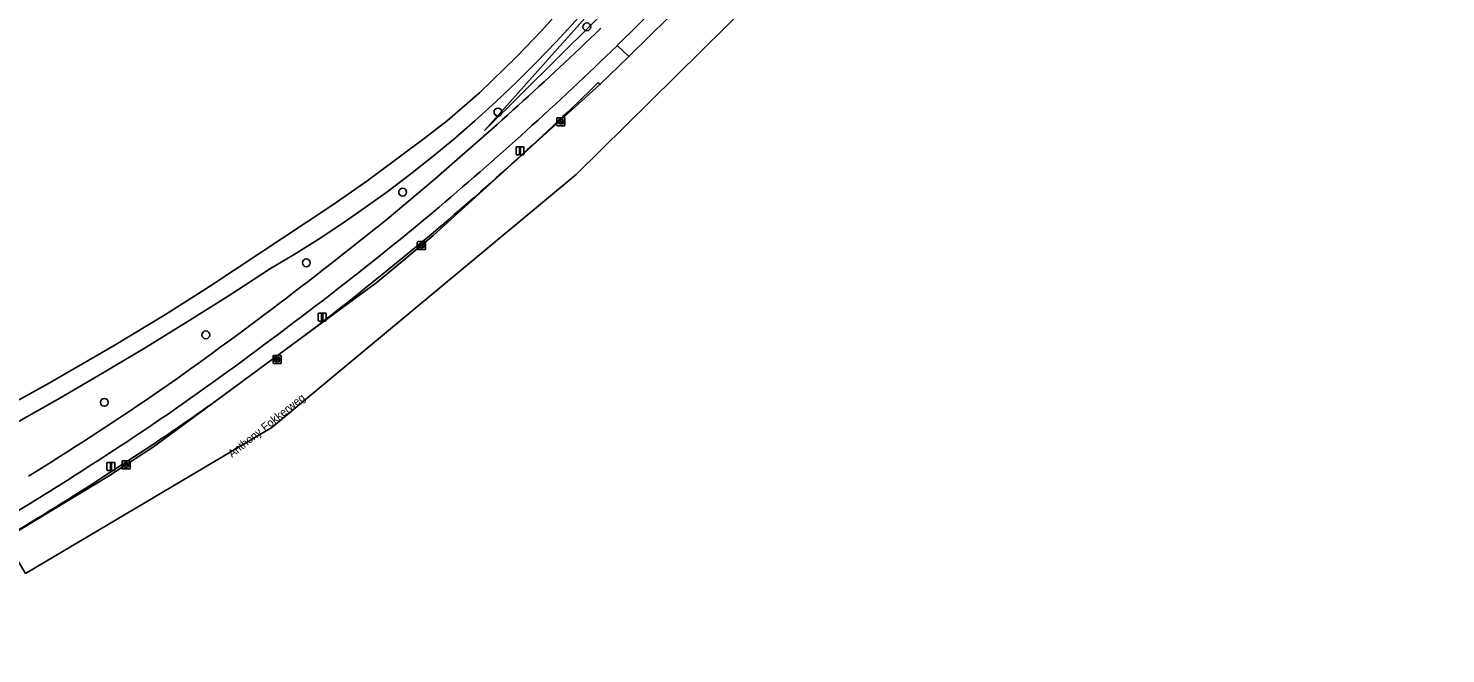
# Model space of a CAD drawing. Extents: x 156141 to 158132, y 385651 to 388333.
# Drawn here: x 157949.4 to 158126.5, y 386477.8 to 386556 of the extents above; entities that cross this region are included whole.
import ezdxf

# ---------------------------------------------------------------- set-up
doc = ezdxf.new("R2010")
doc.units = 0
for name, color, linetype in [('IMGEO_Berm_groen', 7, 'Continuous'), ('IMGEO_Berm_open', 7, 'Continuous'), ('IMGEO_Boom', 7, 'Continuous'), ('IMGEO_Erf', 7, 'Continuous'), ('IMGEO_Fietspad_gesloten', 7, 'Continuous'), ('IMGEO_Groenvoorziening', 7, 'Continuous'), ('IMGEO_Hek', 7, 'Continuous'), ('IMGEO_Kolk', 7, 'Continuous'), ('IMGEO_Lichtmast', 7, 'Continuous'), ('IMGEO_Openbare_ruimte_label', 7, 'Continuous'), ('IMGEO_Rijbaan_regionaal_gesloten', 7, 'Continuous'), ('IMGEO_Rijbaan_regionaal_open', 7, 'Continuous'), ('IMGEO_Spoor', 7, 'Continuous')]:
    doc.layers.add(name, color=color, linetype=linetype)

msp = doc.modelspace()

# ---------------------------------------------------------------- linework, layer by layer
at = {"layer": 'IMGEO_Berm_groen'}
for points in [[(158020.61, 386549.21), (158020.85, 386548.96), (158024.45, 386552.49), (158022.98, 386553.83)], [(158000, 386533.03), (157996.08, 386529.77)], [(157994.04, 386525.55), (158000, 386530.45)], [(157973.1, 386509.59), (157984.08, 386517.69)], [(157958.92, 386500), (157964.93, 386503.93)]]:
    msp.add_lwpolyline(points, dxfattribs=at)
for centre, radius, start, end in [((157723.88, 386861.23), 428.9, 310.0745, 314.2154), ((157770.29, 386803.58), 356.88, 310.0647, 314.5405), ((157670.84, 386930.96), 516.46, 304.9602, 309.0313), ((157739.3, 386838.18), 403.28, 307.3713, 309.174), ((157743.29, 386832.35), 396.22, 304.0142, 305.4526), ((157713.87, 386879.58), 449.73, 302.4338, 304.2178), ((157702.89, 386898.46), 473.63, 299.2084, 302.7225), ((157711.51, 386883.17), 454.03, 299.5678, 302.4425)]:
    msp.add_arc(centre, radius, start, end, dxfattribs=at)
at = {"layer": 'IMGEO_Berm_open'}
msp.add_lwpolyline([(158041.68, 386569.49), (158059.44, 386587.07), (158077.19, 386604.63), (158094.26, 386621.51), (158112.74, 386639.76), (158116.51, 386643.49), (158115.83, 386644.27), (158039.85, 386569.22), (158039.64, 386569.45), (158039.2, 386569.85), (158022.98, 386553.83), (158024.45, 386552.49)], close=True, dxfattribs=at)
at = {"layer": 'IMGEO_Boom'}
for centre in [(158019.21, 386556.18), (158008.1, 386545.53), (157996.19, 386535.52), (157984.17, 386526.69), (157971.61, 386517.68), (157958.93, 386509.24)]:
    msp.add_circle(centre, 0.489, dxfattribs=at)
at = {"layer": 'IMGEO_Erf'}
msp.add_lwpolyline([(157948, 386506.73), (157953.38, 386509.77), (157958.72, 386512.88), (157964.02, 386516.06), (157969.29, 386519.3), (157974.51, 386522.61), (157979.68, 386525.99), (157982.63, 386527.74), (157985.64, 386529.62), (157988.6, 386531.57), (157991.52, 386533.58), (157994.4, 386535.66), (157997.22, 386537.8), (158000, 386540.01), (158002.53, 386542.11), (158005.21, 386544.43), (158007.83, 386546.81), (158010.4, 386549.26), (158012.92, 386551.76), (158015.38, 386554.31), (158017.78, 386556.92)], dxfattribs=at)
at = {"layer": 'IMGEO_Fietspad_gesloten'}
for points in [[(158022.98, 386553.83), (158039.2, 386569.85), (158115.99, 386645.77), (158116.16, 386645.93), (158118.86, 386648.61), (158126.5, 386656.16)], [(158000, 386536.99), (157994.26, 386532.16)], [(157996.08, 386529.77), (158000, 386533.03)]]:
    msp.add_lwpolyline(points, dxfattribs=at)
for centre, radius, start, end in [((157685.48, 386904.95), 484.06, 310.5232, 313.8722), ((157723.88, 386861.23), 428.9, 310.0745, 314.2154), ((157660.49, 386944.39), 530.41, 305.043, 308.9962), ((157670.84, 386930.96), 516.46, 304.9602, 309.0313), ((157708.53, 386888.16), 456.84, 301.8255, 304.159), ((157713.87, 386879.58), 449.73, 302.4338, 304.2178), ((157711.51, 386883.17), 454.03, 299.5678, 302.4425)]:
    msp.add_arc(centre, radius, start, end, dxfattribs=at)
at = {"layer": 'IMGEO_Groenvoorziening'}
msp.add_lwpolyline([(158023.27, 386559.98), (158105.16, 386640.82), (158104.53, 386641.44), (158106.77, 386643.64), (158100.84, 386649.63), (158049.4, 386592.21), (158025.25, 386564.36), (158006.46, 386543.26), (158020.14, 386556.79), (158022.49, 386559.21), (158021.65, 386560.06), (158022.43, 386560.84)], close=True, dxfattribs=at)
for points in [[(158020.14, 386556.79), (158006.46, 386543.26), (158025.25, 386564.36)], [(158017.78, 386556.92), (158015.38, 386554.31), (158012.92, 386551.76), (158010.4, 386549.26), (158007.83, 386546.81), (158005.21, 386544.43), (158002.53, 386542.11), (158000, 386540.01), (157997.22, 386537.8), (157994.4, 386535.66), (157991.52, 386533.58), (157988.6, 386531.57), (157985.64, 386529.62), (157982.63, 386527.74), (157979.68, 386525.99), (157974.51, 386522.61), (157969.29, 386519.3), (157964.02, 386516.06), (157958.72, 386512.88), (157953.38, 386509.77), (157948, 386506.73)], [(157994.26, 386532.16), (158000, 386536.99)]]:
    msp.add_lwpolyline(points, dxfattribs=at)
for centre, radius, start, end in [((157685.48, 386904.95), 484.06, 310.5232, 313.8722), ((157660.49, 386944.39), 530.41, 305.043, 308.9962), ((157708.53, 386888.16), 456.84, 301.8255, 304.159)]:
    msp.add_arc(centre, radius, start, end, dxfattribs=at)
at = {"layer": 'IMGEO_Hek'}
for points in [[(158024.62, 386565.07), (158022.4, 386562.3), (158020.12, 386559.59), (158017.78, 386556.92), (158015.38, 386554.31), (158012.92, 386551.76), (158010.4, 386549.26), (158007.83, 386546.81), (158005.21, 386544.43), (158002.53, 386542.11), (158000, 386540.01)], [(158000, 386540.01), (157997.22, 386537.8), (157994.4, 386535.66), (157991.52, 386533.58), (157988.6, 386531.57), (157985.64, 386529.62), (157982.63, 386527.74), (157979.68, 386525.99)], [(157979.68, 386525.99), (157974.51, 386522.61), (157969.29, 386519.3), (157964.02, 386516.06), (157958.72, 386512.88), (157953.38, 386509.77), (157948, 386506.73), (157942.58, 386503.77), (157940.15, 386502.48)]]:
    msp.add_lwpolyline(points, dxfattribs=at)
at = {"layer": 'IMGEO_Kolk'}
for p, q in [((158015.47, 386543.89), (158015.47, 386544.74)), ((158015.54, 386544.82), (158016.4, 386544.82)), ((158016.4, 386543.82), (158015.54, 386543.82)), ((158015.73, 386544.31), (158015.73, 386544.32)), ((158015.77, 386544.36), (158016.17, 386544.36)), ((158016.17, 386544.27), (158015.77, 386544.27)), ((158015.96, 386544.6), (158015.98, 386544.6)), ((158015.98, 386544.04), (158015.96, 386544.04)), ((158016.21, 386544.32), (158016.21, 386544.31)), ((158016.47, 386544.74), (158016.47, 386543.89)), ((157998.03, 386528.42), (157998.03, 386529.27)), ((157998.11, 386529.35), (157998.96, 386529.35)), ((157998.52, 386529.13), (157998.55, 386529.13)), ((157999.04, 386529.27), (157999.04, 386528.42)), ((157998.96, 386528.35), (157998.11, 386528.35)), ((157998.29, 386528.84), (157998.29, 386528.85)), ((157998.73, 386528.8), (157998.33, 386528.8)), ((157998.34, 386528.89), (157998.73, 386528.89)), ((157998.54, 386528.57), (157998.52, 386528.57)), ((157998.78, 386528.85), (157998.78, 386528.84)), ((157980.03, 386514.18), (157980.03, 386515.03)), ((157980.11, 386515.1), (157980.96, 386515.1)), ((157981.03, 386515.03), (157981.03, 386514.18)), ((157980.96, 386514.1), (157980.11, 386514.1)), ((157980.29, 386514.6), (157980.29, 386514.61)), ((157980.33, 386514.65), (157980.73, 386514.65)), ((157980.73, 386514.56), (157980.33, 386514.56)), ((157980.52, 386514.88), (157980.54, 386514.88)), ((157980.54, 386514.32), (157980.52, 386514.32)), ((157980.77, 386514.61), (157980.77, 386514.6)), ((157961.15, 386501), (157961.15, 386501.85)), ((157961.22, 386501.92), (157962.08, 386501.92)), ((157962.08, 386500.92), (157961.22, 386500.92)), ((157961.41, 386501.42), (157961.41, 386501.43)), ((157961.45, 386501.47), (157961.85, 386501.47)), ((157961.85, 386501.38), (157961.45, 386501.38)), ((157961.66, 386501.14), (157961.63, 386501.14)), ((157961.64, 386501.7), (157961.66, 386501.7)), ((157961.89, 386501.43), (157961.89, 386501.42)), ((157962.15, 386501.85), (157962.15, 386501))]:
    msp.add_line(p, q, dxfattribs=at)
for points in [[(158015.47, 386543.89), (158015.47, 386544.74)], [(158015.54, 386544.82), (158016.4, 386544.82)], [(158016.4, 386543.82), (158015.54, 386543.82)], [(158016.47, 386544.74), (158016.47, 386543.89)], [(157998.03, 386528.42), (157998.03, 386529.27)], [(157998.11, 386529.35), (157998.96, 386529.35)], [(157999.04, 386529.27), (157999.04, 386528.42)], [(157998.96, 386528.35), (157998.11, 386528.35)], [(157980.03, 386514.18), (157980.03, 386515.03)], [(157980.11, 386515.1), (157980.96, 386515.1)], [(157981.03, 386515.03), (157981.03, 386514.18)], [(157980.96, 386514.1), (157980.11, 386514.1)], [(157961.15, 386501), (157961.15, 386501.85)], [(157961.22, 386501.92), (157962.08, 386501.92)], [(157962.08, 386500.92), (157961.22, 386500.92)], [(157962.15, 386501.85), (157962.15, 386501)]]:
    msp.add_lwpolyline(points, dxfattribs=at)
for centre, radius, start, end in [((158015.55, 386544.74), 0.0765, 91.552, 178.448), ((158015.55, 386544.74), 0.0765, 91.552, 178.448), ((158015.55, 386543.89), 0.0765, 181.552, 268.448), ((158015.55, 386543.89), 0.0765, 181.552, 268.448), ((158015.77, 386544.32), 0.0403, 85.8775, 175.7526), ((158015.77, 386544.31), 0.0366, 178.938, 274.7102), ((158016.17, 386544.32), 0.0386, 1.7309, 96.639), ((158016.17, 386544.32), 0.043, 264.8664, 352.4533), ((158016.39, 386544.74), 0.0765, 1.552, 88.448), ((158016.39, 386544.74), 0.0765, 1.552, 88.448), ((158016.39, 386543.89), 0.0765, 271.552, 358.448), ((158016.39, 386543.89), 0.0765, 271.552, 358.448), ((157998.11, 386529.27), 0.0765, 91.552, 178.448), ((157998.11, 386529.27), 0.0765, 91.552, 178.448), ((157998.96, 386529.27), 0.0765, 1.552, 88.448), ((157998.96, 386529.27), 0.0765, 1.552, 88.448), ((157998.11, 386528.42), 0.0765, 181.552, 268.448), ((157998.11, 386528.42), 0.0765, 181.552, 268.448), ((157998.33, 386528.85), 0.0403, 85.8775, 175.7526), ((157998.33, 386528.84), 0.0366, 178.938, 274.7102), ((157998.74, 386528.85), 0.0386, 1.7309, 96.639), ((157998.73, 386528.85), 0.043, 264.8664, 352.4533), ((157998.96, 386528.42), 0.0765, 271.552, 358.448), ((157998.96, 386528.42), 0.0765, 271.552, 358.448), ((157980.11, 386515.03), 0.0765, 91.552, 178.448), ((157980.11, 386515.03), 0.0765, 91.552, 178.448), ((157980.96, 386515.03), 0.0765, 1.552, 88.448), ((157980.96, 386515.03), 0.0765, 1.552, 88.448), ((157980.11, 386514.18), 0.0765, 181.552, 268.448), ((157980.11, 386514.18), 0.0765, 181.552, 268.448), ((157980.33, 386514.61), 0.0403, 85.8775, 175.7526), ((157980.33, 386514.6), 0.0366, 178.938, 274.7102), ((157980.74, 386514.61), 0.0386, 1.7309, 96.639), ((157980.73, 386514.6), 0.043, 264.8664, 352.4533), ((157980.96, 386514.18), 0.0765, 271.552, 358.448), ((157980.96, 386514.18), 0.0765, 271.552, 358.448), ((157961.23, 386501.85), 0.0765, 91.552, 178.448), ((157961.23, 386501.85), 0.0765, 91.552, 178.448), ((157961.23, 386501), 0.0765, 181.552, 268.448), ((157961.23, 386501), 0.0765, 181.552, 268.448), ((157961.45, 386501.43), 0.0403, 85.8775, 175.7526), ((157961.44, 386501.42), 0.0366, 178.938, 274.7102), ((157961.85, 386501.43), 0.0386, 1.7309, 96.639), ((157961.85, 386501.42), 0.043, 264.8664, 352.4533), ((157962.07, 386501.85), 0.0765, 1.552, 88.448), ((157962.07, 386501.85), 0.0765, 1.552, 88.448), ((157962.07, 386501), 0.0765, 271.552, 358.448), ((157962.07, 386501), 0.0765, 271.552, 358.448)]:
    msp.add_arc(centre, radius, start, end, dxfattribs=at)
for centre, major_axis, ratio, start_param, end_param in [((158015.96, 386544.32), (-0.387, 0.002), 0.722429, 4.712389, 7.853982), ((158015.98, 386544.32), (-0.39, 0.002), 0.717154, 1.570796, 4.712389), ((157998.52, 386528.85), (-0.387, 0.002), 0.722429, 4.712389, 7.853982), ((157998.55, 386528.85), (-0.39, 0.002), 0.717154, 1.570796, 4.712389), ((157980.52, 386514.6), (-0.387, 0.002), 0.722429, 4.712389, 7.853982), ((157980.54, 386514.6), (-0.39, 0.002), 0.717154, 1.570796, 4.712389), ((157961.64, 386501.42), (-0.387, 0.002), 0.722429, 4.712389, 7.853982), ((157961.66, 386501.42), (-0.39, 0.002), 0.717154, 1.570796, 4.712389)]:
    msp.add_ellipse(centre, major_axis=major_axis, ratio=ratio, start_param=start_param, end_param=end_param, dxfattribs=at)
at = {"layer": 'IMGEO_Lichtmast'}
for p, q in [((158010.36, 386540.3), (158010.36, 386541.1)), ((158010.36, 386541.1), (158010.36, 386540.3)), ((158010.46, 386541.2), (158011.25, 386541.2)), ((158011.25, 386541.2), (158010.46, 386541.2)), ((158011.25, 386540.2), (158010.46, 386540.2)), ((158010.46, 386540.2), (158011.25, 386540.2)), ((158011.35, 386541.1), (158011.35, 386540.3)), ((158011.35, 386540.3), (158011.35, 386541.1)), ((157985.66, 386519.51), (157985.66, 386520.31)), ((157985.66, 386520.31), (157985.66, 386519.51)), ((157985.76, 386520.41), (157986.55, 386520.41)), ((157986.55, 386520.41), (157985.76, 386520.41)), ((157986.65, 386520.31), (157986.65, 386519.51)), ((157986.65, 386519.51), (157986.65, 386520.31)), ((157986.55, 386519.41), (157985.76, 386519.41)), ((157985.76, 386519.41), (157986.55, 386519.41)), ((157959.26, 386500.84), (157959.26, 386501.64)), ((157959.26, 386501.64), (157959.26, 386500.84)), ((157959.36, 386501.74), (157960.15, 386501.74)), ((157960.15, 386501.74), (157959.36, 386501.74)), ((157960.15, 386500.74), (157959.36, 386500.74)), ((157959.36, 386500.74), (157960.15, 386500.74)), ((157960.25, 386501.64), (157960.25, 386500.84)), ((157960.25, 386500.84), (157960.25, 386501.64))]:
    msp.add_line(p, q, dxfattribs=at)
for points in [[(158010.78, 386541.07), (158010.93, 386541.07), (158010.93, 386540.32), (158010.78, 386540.32), (158010.78, 386541.07)], [(157986.08, 386520.29), (157986.23, 386520.29), (157986.23, 386519.54), (157986.08, 386519.54), (157986.08, 386520.29)], [(157959.68, 386501.61), (157959.83, 386501.61), (157959.83, 386500.86), (157959.68, 386500.86), (157959.68, 386501.61)]]:
    msp.add_lwpolyline(points, dxfattribs=at)
for centre, start, end in [((158010.46, 386541.1), 90, 180), ((158010.46, 386541.1), 90, 180), ((158010.46, 386540.3), 180, 270), ((158010.46, 386540.3), 180, 270), ((158011.25, 386541.1), 0, 90), ((158011.25, 386541.1), 360, 90), ((158011.25, 386540.3), 270, 0), ((158011.25, 386540.3), 270, 0), ((157985.76, 386520.31), 90, 180), ((157985.76, 386520.31), 90, 180), ((157986.55, 386520.31), 0, 90), ((157986.55, 386520.31), 360, 90), ((157985.76, 386519.51), 180, 270), ((157985.76, 386519.51), 180, 270), ((157986.55, 386519.51), 270, 0), ((157986.55, 386519.51), 270, 0), ((157959.36, 386501.64), 90, 180), ((157959.36, 386501.64), 90, 180), ((157959.36, 386500.84), 180, 270), ((157959.36, 386500.84), 180, 270), ((157960.15, 386501.64), 0, 90), ((157960.15, 386501.64), 360, 90), ((157960.15, 386500.84), 270, 0), ((157960.15, 386500.84), 270, 0)]:
    msp.add_arc(centre, 0.1, start, end, dxfattribs=at)
at = {"layer": 'IMGEO_Rijbaan_regionaal_gesloten'}
msp.add_lwpolyline([(157949.09, 386487.85), (157979.86, 386506.08), (158017.86, 386537.72), (158123.95, 386642.49), (158122.54, 386644.18), (158120.13, 386647.08), (158117.42, 386644.4), (158117.25, 386644.23), (158116.51, 386643.49), (158112.74, 386639.76), (158094.26, 386621.51), (158077.19, 386604.63), (158059.44, 386587.07), (158041.68, 386569.49), (158024.45, 386552.49), (158020.85, 386548.96), (158000, 386530.08), (157994.22, 386525.27), (157992.83, 386524.14), (157984.08, 386517.69), (157973.1, 386509.59), (157965.09, 386503.68), (157959.46, 386500), (157946.49, 386492.2)], close=True, dxfattribs=at)
at = {"layer": 'IMGEO_Rijbaan_regionaal_open'}
for points in [[(157994.22, 386525.27), (158000, 386530.08), (158020.85, 386548.96), (158020.61, 386549.21)], [(158000, 386530.45), (157994.04, 386525.55)], [(157984.08, 386517.69), (157992.83, 386524.14), (157994.22, 386525.27)], [(157934.01, 386485.06), (157925.55, 386480.55), (157920.7, 386478.16), (157920.8, 386477.83), (157925.69, 386480.27), (157934.19, 386484.8), (157946.49, 386492.2), (157959.46, 386500), (157965.09, 386503.68), (157973.1, 386509.59)], [(157964.93, 386503.93), (157958.92, 386500)]]:
    msp.add_lwpolyline(points, dxfattribs=at)
for centre, radius, start, end in [((157770.29, 386803.58), 356.88, 310.0647, 314.5405), ((157739.3, 386838.18), 403.28, 307.3713, 309.174), ((157743.29, 386832.35), 396.22, 304.0142, 305.4526), ((157702.89, 386898.46), 473.63, 299.2084, 302.7225)]:
    msp.add_arc(centre, radius, start, end, dxfattribs=at)
at = {"layer": 'IMGEO_Spoor'}
msp.add_lwpolyline([(158018.89, 386561.71), (158013.58, 386555.74), (158010.43, 386552.45), (158005.8, 386547.95), (158001.81, 386544.47), (157998.9, 386542.22), (157991.73, 386536.89), (157987.37, 386533.84), (157972.07, 386523.73), (157966.59, 386520.24), (157960.17, 386516.33), (157951.96, 386511.62), (157943.72, 386507.04)], dxfattribs=at)

# ---------------------------------------------------------------- texts
at = {"layer": 'IMGEO_Openbare_ruimte_label'}
msp.add_text('Anthony Fokkerweg', height=1, rotation=38.624, dxfattribs=at).set_placement((157974.88, 386502.28))

doc.saveas('drawing.dxf')
